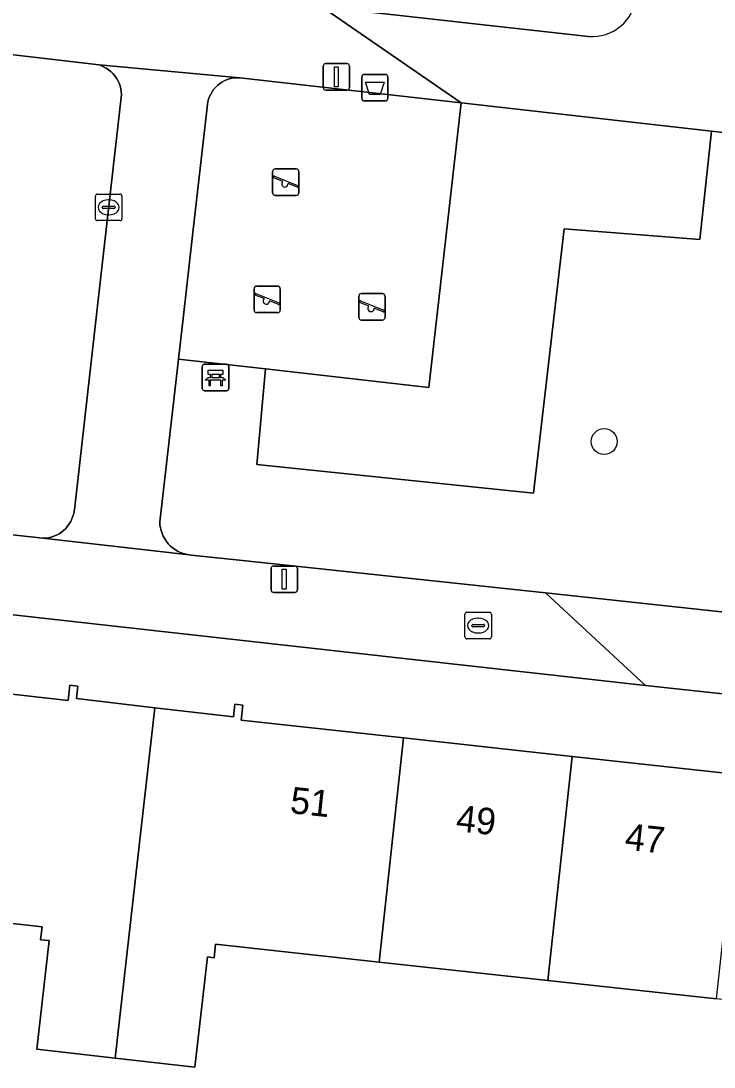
# Model space of a CAD drawing. Extents: x 161928 to 163071, y 386474 to 387428.
# Drawn here: x 162626.08 to 162652.23, y 387201.25 to 387240.71 of the extents above; entities that cross this region are included whole.
import ezdxf

# ---------------------------------------------------------------- set-up
doc = ezdxf.new("R2010")
doc.units = 0
for name, color, linetype in [('IMGEO_Afvalbak', 7, 'Continuous'), ('IMGEO_Bank', 7, 'Continuous'), ('IMGEO_Boom', 7, 'Continuous'), ('IMGEO_Brandkraan', 7, 'Continuous'), ('IMGEO_Erf', 7, 'Continuous'), ('IMGEO_Groenvoorziening', 7, 'Continuous'), ('IMGEO_Kolk', 7, 'Continuous'), ('IMGEO_Lichtmast', 7, 'Continuous'), ('IMGEO_Pand', 7, 'Continuous'), ('IMGEO_Pand_nummerreeks', 7, 'Continuous'), ('IMGEO_Parkeervlak_open', 7, 'Continuous'), ('IMGEO_Speelvoorziening', 7, 'Continuous'), ('IMGEO_Terreindeel_zand', 7, 'Continuous'), ('IMGEO_Voetpad_open', 7, 'Continuous')]:
    doc.layers.add(name, color=color, linetype=linetype)

msp = doc.modelspace()

# ---------------------------------------------------------------- linework, layer by layer
at = {"layer": 'IMGEO_Afvalbak'}
for p, q in [((162638.938, 387237.788), (162638.938, 387238.588)), ((162638.938, 387238.588), (162638.938, 387237.788)), ((162639.038, 387238.688), (162639.828, 387238.688)), ((162639.828, 387238.688), (162639.038, 387238.688)), ((162639.928, 387238.588), (162639.928, 387237.788)), ((162639.928, 387237.788), (162639.928, 387238.588)), ((162639.828, 387237.688), (162639.038, 387237.688)), ((162639.038, 387237.688), (162639.828, 387237.688))]:
    msp.add_line(p, q, dxfattribs=at)
msp.add_lwpolyline([(162639.081, 387238.402), (162639.785, 387238.402), (162639.636, 387237.932), (162639.23, 387237.932), (162639.081, 387238.402)], dxfattribs=at)
for centre, start, end in [((162639.038, 387238.588), 90, 180), ((162639.038, 387238.588), 90, 180), ((162639.828, 387238.588), 0, 90), ((162639.828, 387238.588), 360, 90), ((162639.038, 387237.788), 180, 270), ((162639.038, 387237.788), 180, 270), ((162639.828, 387237.788), 270, 0), ((162639.828, 387237.788), 270, 0)]:
    msp.add_arc(centre, 0.1, start, end, dxfattribs=at)
at = {"layer": 'IMGEO_Bank'}
for p, q in [((162632.925, 387226.832), (162632.925, 387227.673)), ((162632.925, 387227.673), (162632.925, 387226.832)), ((162633, 387227.757), (162633.841, 387227.757)), ((162633.841, 387227.757), (162633, 387227.757)), ((162633.925, 387227.682), (162633.925, 387226.841)), ((162633.925, 387226.841), (162633.925, 387227.682)), ((162633.622, 387227.155), (162633.229, 387227.155)), ((162633.234, 387227.263), (162633.234, 387227.369)), ((162633.278, 387227.369), (162633.278, 387227.263)), ((162633.566, 387227.375), (162633.284, 387227.375)), ((162633.284, 387227.257), (162633.566, 387227.257)), ((162633.572, 387227.263), (162633.572, 387227.369)), ((162633.616, 387227.369), (162633.616, 387227.263)), ((162633.85, 387226.757), (162633.009, 387226.757)), ((162633.009, 387226.757), (162633.85, 387226.757))]:
    msp.add_line(p, q, dxfattribs=at)
for points in [[(162633.228, 387227.375), (162633.142, 387227.375), (162633.142, 387227.536), (162633.705, 387227.536), (162633.705, 387227.375), (162633.622, 387227.375)], [(162633.172, 387227.155), (162633.03, 387227.155), (162633.142, 387227.257), (162633.228, 387227.257)], [(162633.222, 387227.148), (162633.222, 387226.941), (162633.179, 387226.941), (162633.179, 387227.148)], [(162633.622, 387227.257), (162633.705, 387227.257), (162633.817, 387227.155), (162633.678, 387227.155)], [(162633.672, 387227.148), (162633.672, 387226.941), (162633.628, 387226.941), (162633.628, 387227.148)]]:
    msp.add_lwpolyline(points, dxfattribs=at)
for centre, radius, start, end in [((162633.003, 387227.679), 0.0779, 92.4484, 184.2845), ((162633.003, 387227.679), 0.0779, 92.4484, 184.2845), ((162633.847, 387227.679), 0.0779, 2.4484, 94.2845), ((162633.847, 387227.679), 0.0779, 2.4484, 94.2845), ((162633.172, 387227.148), 0.00671, 2.8957, 87.1043), ((162633.229, 387227.148), 0.00671, 92.8957, 177.1043), ((162633.227, 387227.368), 0.00671, 2.8957, 87.1043), ((162633.227, 387227.264), 0.00671, 272.8957, 357.1043), ((162633.284, 387227.368), 0.00671, 92.8957, 177.1043), ((162633.284, 387227.264), 0.00671, 182.8957, 267.1043), ((162633.566, 387227.368), 0.00671, 2.8957, 87.1043), ((162633.566, 387227.264), 0.00671, 272.8957, 357.1043), ((162633.623, 387227.368), 0.00671, 92.8957, 177.1043), ((162633.623, 387227.264), 0.00671, 182.8957, 267.1043), ((162633.621, 387227.148), 0.00671, 2.8957, 87.1043), ((162633.678, 387227.148), 0.00671, 92.8957, 177.1043), ((162633.003, 387226.835), 0.0779, 182.4484, 274.2845), ((162633.003, 387226.835), 0.0779, 182.4484, 274.2845), ((162633.847, 387226.835), 0.0779, 272.4484, 4.2845), ((162633.847, 387226.835), 0.0779, 272.4484, 4.2845)]:
    msp.add_arc(centre, radius, start, end, dxfattribs=at)
at = {"layer": 'IMGEO_Boom'}
msp.add_circle((162648.084, 387224.841), 0.489, dxfattribs=at)
at = {"layer": 'IMGEO_Brandkraan'}
for p, q in [((162642.901, 387218.399), (162643.753, 387218.399)), ((162642.826, 387217.473), (162642.826, 387218.325)), ((162643.314, 387218.179), (162643.339, 387218.179)), ((162643.827, 387218.325), (162643.827, 387217.473)), ((162643.085, 387217.893), (162643.085, 387217.905)), ((162643.523, 387217.856), (162643.125, 387217.856)), ((162643.128, 387217.942), (162643.526, 387217.942)), ((162643.337, 387217.619), (162643.312, 387217.619)), ((162643.569, 387217.905), (162643.569, 387217.893)), ((162643.753, 387217.399), (162642.901, 387217.399))]:
    msp.add_line(p, q, dxfattribs=at)
for points in [[(162642.901, 387218.399), (162643.753, 387218.399)], [(162642.826, 387217.473), (162642.826, 387218.325)], [(162643.827, 387218.325), (162643.827, 387217.473)], [(162643.753, 387217.399), (162642.901, 387217.399)]]:
    msp.add_lwpolyline(points, dxfattribs=at)
for centre, radius, start, end in [((162642.903, 387218.323), 0.0765, 91.552, 178.448), ((162642.903, 387218.323), 0.0765, 91.552, 178.448), ((162643.751, 387218.323), 0.0765, 1.552, 88.448), ((162643.751, 387218.323), 0.0765, 1.552, 88.448), ((162643.125, 387217.902), 0.0403, 85.8775, 175.7526), ((162643.122, 387217.892), 0.0366, 178.938, 274.7102), ((162643.526, 387217.899), 0.043, 264.8664, 352.4533), ((162643.53, 387217.904), 0.0386, 1.7309, 96.639), ((162642.903, 387217.475), 0.0765, 181.552, 268.448), ((162642.903, 387217.475), 0.0765, 181.552, 268.448), ((162643.751, 387217.475), 0.0765, 271.552, 358.448), ((162643.751, 387217.475), 0.0765, 271.552, 358.448)]:
    msp.add_arc(centre, radius, start, end, dxfattribs=at)
for centre, major_axis, ratio, start_param, end_param in [((162643.313, 387217.899), (-0.387, 0.002), 0.722429, 4.712389, 7.853982), ((162643.338, 387217.899), (-0.39, 0.002), 0.717154, 1.570796, 4.712389)]:
    msp.add_ellipse(centre, major_axis=major_axis, ratio=ratio, start_param=start_param, end_param=end_param, dxfattribs=at)
at = {"layer": 'IMGEO_Erf'}
for points in [[(162691.595, 387211.117), (162649.637, 387215.636), (162576.943, 387223.756)], [(162621.599, 387215.78), (162627.868, 387215.073), (162627.934, 387215.652), (162628.23, 387215.619), (162628.176, 387215.143), (162631.137, 387214.801), (162634.095, 387214.459), (162634.149, 387214.935), (162634.454, 387214.9), (162634.389, 387214.327), (162640.515, 387213.66), (162646.878, 387212.967), (162653.24, 387212.275), (162659.603, 387211.582), (162665.965, 387210.889), (162672.327, 387210.197)], [(162671.407, 387201.741), (162665.045, 387202.434), (162658.683, 387203.126), (162652.32, 387203.819), (162645.958, 387204.512), (162639.595, 387205.204), (162633.426, 387205.876), (162633.369, 387205.37), (162633.118, 387205.399), (162632.649, 387201.246), (162629.642, 387201.585), (162626.686, 387201.918), (162627.148, 387206.015), (162626.827, 387206.051), (162626.882, 387206.541), (162620.637, 387207.245)]]:
    msp.add_lwpolyline(points, dxfattribs=at)
at = {"layer": 'IMGEO_Groenvoorziening'}
for points in [[(162609.929, 387223.058), (162626.905, 387221.193), (162627.013, 387221.198), (162627.119, 387221.213), (162627.224, 387221.237), (162627.326, 387221.27), (162627.425, 387221.313), (162627.52, 387221.364), (162627.61, 387221.423), (162627.694, 387221.49), (162627.772, 387221.565), (162627.843, 387221.646), (162627.906, 387221.733), (162627.961, 387221.825), (162628.008, 387221.922), (162628.046, 387222.023), (162628.075, 387222.126), (162628.095, 387222.232), (162628.098, 387222.259), (162628.959, 387229.847), (162629.876, 387237.931), (162629.867, 387238.04), (162629.849, 387238.147), (162629.821, 387238.253), (162629.784, 387238.355), (162629.738, 387238.454), (162629.684, 387238.548), (162629.621, 387238.637), (162629.55, 387238.72), (162629.472, 387238.797), (162629.388, 387238.866), (162629.298, 387238.927), (162629.203, 387238.98), (162629.103, 387239.025), (162629.038, 387239.048), (162612.659, 387240.964)], [(162654.312, 387236.306), (162652.133, 387236.552), (162651.685, 387232.457), (162646.567, 387232.861), (162645.422, 387222.894), (162634.984, 387223.972), (162635.311, 387227.578), (162632.024, 387227.953), (162631.323, 387221.815), (162631.329, 387221.702), (162631.345, 387221.59), (162631.371, 387221.479), (162631.406, 387221.372), (162631.452, 387221.268), (162631.506, 387221.168), (162631.569, 387221.074), (162631.64, 387220.986), (162631.718, 387220.904), (162631.804, 387220.83), (162631.896, 387220.764), (162631.993, 387220.706), (162632.096, 387220.657), (162632.202, 387220.618), (162632.311, 387220.588), (162632.423, 387220.568), (162632.501, 387220.56), (162634.324, 387220.364), (162645.864, 387219.129), (162657.401, 387217.895)]]:
    msp.add_lwpolyline(points, dxfattribs=at)
msp.add_lwpolyline([(162652.133, 387236.552), (162642.689, 387237.618), (162641.463, 387226.876), (162635.311, 387227.578), (162634.984, 387223.972), (162645.422, 387222.894), (162646.567, 387232.861), (162651.685, 387232.457)], close=True, dxfattribs=at)
at = {"layer": 'IMGEO_Kolk'}
for p, q in [((162628.968, 387234.173), (162629.82, 387234.173)), ((162628.893, 387233.247), (162628.893, 387234.099)), ((162629.381, 387233.953), (162629.406, 387233.953)), ((162629.894, 387234.099), (162629.894, 387233.247)), ((162629.152, 387233.667), (162629.152, 387233.679)), ((162629.59, 387233.63), (162629.192, 387233.63)), ((162629.195, 387233.716), (162629.593, 387233.716)), ((162629.404, 387233.393), (162629.379, 387233.393)), ((162629.636, 387233.679), (162629.636, 387233.667)), ((162629.82, 387233.173), (162628.968, 387233.173))]:
    msp.add_line(p, q, dxfattribs=at)
for points in [[(162628.968, 387234.173), (162629.82, 387234.173)], [(162628.893, 387233.247), (162628.893, 387234.099)], [(162629.894, 387234.099), (162629.894, 387233.247)], [(162629.82, 387233.173), (162628.968, 387233.173)]]:
    msp.add_lwpolyline(points, dxfattribs=at)
for centre, radius, start, end in [((162628.97, 387234.097), 0.0765, 91.552, 178.448), ((162628.97, 387234.097), 0.0765, 91.552, 178.448), ((162629.818, 387234.097), 0.0765, 1.552, 88.448), ((162629.818, 387234.097), 0.0765, 1.552, 88.448), ((162629.192, 387233.676), 0.0403, 85.8775, 175.7526), ((162629.189, 387233.666), 0.0366, 178.938, 274.7102), ((162629.593, 387233.673), 0.043, 264.8664, 352.4533), ((162629.597, 387233.678), 0.0386, 1.7309, 96.639), ((162628.97, 387233.249), 0.0765, 181.552, 268.448), ((162628.97, 387233.249), 0.0765, 181.552, 268.448), ((162629.818, 387233.249), 0.0765, 271.552, 358.448), ((162629.818, 387233.249), 0.0765, 271.552, 358.448)]:
    msp.add_arc(centre, radius, start, end, dxfattribs=at)
for centre, major_axis, ratio, start_param, end_param in [((162629.38, 387233.673), (-0.387, 0.002), 0.722429, 4.712389, 7.853982), ((162629.405, 387233.673), (-0.39, 0.002), 0.717154, 1.570796, 4.712389)]:
    msp.add_ellipse(centre, major_axis=major_axis, ratio=ratio, start_param=start_param, end_param=end_param, dxfattribs=at)
at = {"layer": 'IMGEO_Lichtmast'}
for p, q in [((162637.485, 387238.196), (162637.485, 387238.996)), ((162637.485, 387238.996), (162637.485, 387238.196)), ((162637.585, 387239.096), (162638.375, 387239.096)), ((162638.375, 387239.096), (162637.585, 387239.096)), ((162638.475, 387238.996), (162638.475, 387238.196)), ((162638.475, 387238.196), (162638.475, 387238.996)), ((162638.375, 387238.096), (162637.585, 387238.096)), ((162637.585, 387238.096), (162638.375, 387238.096)), ((162635.52, 387219.246), (162635.52, 387220.046)), ((162635.52, 387220.046), (162635.52, 387219.246)), ((162635.62, 387220.146), (162636.41, 387220.146)), ((162636.41, 387220.146), (162635.62, 387220.146)), ((162636.51, 387220.046), (162636.51, 387219.246)), ((162636.51, 387219.246), (162636.51, 387220.046)), ((162636.41, 387219.146), (162635.62, 387219.146)), ((162635.62, 387219.146), (162636.41, 387219.146))]:
    msp.add_line(p, q, dxfattribs=at)
for points in [[(162637.905, 387238.971), (162638.055, 387238.971), (162638.055, 387238.221), (162637.905, 387238.221), (162637.905, 387238.971)], [(162635.94, 387220.021), (162636.09, 387220.021), (162636.09, 387219.271), (162635.94, 387219.271), (162635.94, 387220.021)]]:
    msp.add_lwpolyline(points, dxfattribs=at)
for centre, start, end in [((162637.585, 387238.996), 90, 180), ((162637.585, 387238.996), 90, 180), ((162638.375, 387238.996), 0, 90), ((162638.375, 387238.996), 360, 90), ((162637.585, 387238.196), 180, 270), ((162637.585, 387238.196), 180, 270), ((162638.375, 387238.196), 270, 0), ((162638.375, 387238.196), 270, 0), ((162635.62, 387220.046), 90, 180), ((162635.62, 387220.046), 90, 180), ((162636.41, 387220.046), 0, 90), ((162636.41, 387220.046), 360, 90), ((162635.62, 387219.246), 180, 270), ((162635.62, 387219.246), 180, 270), ((162636.41, 387219.246), 270, 0), ((162636.41, 387219.246), 270, 0)]:
    msp.add_arc(centre, 0.1, start, end, dxfattribs=at)
at = {"layer": 'IMGEO_Pand'}
for points in [[(162621.599, 387215.78), (162620.637, 387207.245), (162626.882, 387206.541), (162626.827, 387206.051), (162627.148, 387206.015), (162626.686, 387201.918), (162629.642, 387201.585), (162630.485, 387209.036), (162631.137, 387214.801), (162628.176, 387215.143), (162628.23, 387215.619), (162627.934, 387215.652), (162627.868, 387215.073)], [(162634.095, 387214.459), (162631.137, 387214.801), (162630.485, 387209.036), (162629.642, 387201.585), (162632.649, 387201.246), (162633.118, 387205.399), (162633.369, 387205.37), (162633.426, 387205.876), (162639.595, 387205.204), (162640.515, 387213.66), (162634.389, 387214.327), (162634.454, 387214.9), (162634.149, 387214.935)], [(162639.595, 387205.204), (162645.958, 387204.512), (162646.878, 387212.967), (162640.515, 387213.66)], [(162653.24, 387212.275), (162646.878, 387212.967), (162645.958, 387204.512), (162652.32, 387203.819)]]:
    msp.add_lwpolyline(points, close=True, dxfattribs=at)
at = {"layer": 'IMGEO_Parkeervlak_open'}
msp.add_lwpolyline([(162627.379, 387242.352), (162637.434, 387241.237), (162647.488, 387240.122)], dxfattribs=at)
msp.add_arc((162647.635, 387241.78), 1.664, 264.9182, 354.8738, dxfattribs=at)
at = {"layer": 'IMGEO_Speelvoorziening'}
for p, q in [((162635.576, 387234.223), (162635.576, 387235.023)), ((162635.576, 387235.023), (162635.576, 387234.223)), ((162635.676, 387235.123), (162636.466, 387235.123)), ((162636.466, 387235.123), (162635.676, 387235.123)), ((162636.566, 387235.023), (162636.566, 387234.223)), ((162636.566, 387234.223), (162636.566, 387235.023)), ((162635.959, 387234.651), (162635.62, 387234.788)), ((162635.645, 387234.848), (162636.521, 387234.495)), ((162636.497, 387234.435), (162636.157, 387234.572)), ((162636.466, 387234.123), (162635.676, 387234.123)), ((162635.676, 387234.123), (162636.466, 387234.123)), ((162634.876, 387229.803), (162634.876, 387230.603)), ((162634.876, 387230.603), (162634.876, 387229.803)), ((162634.976, 387230.703), (162635.766, 387230.703)), ((162635.766, 387230.703), (162634.976, 387230.703)), ((162635.866, 387230.603), (162635.866, 387229.803)), ((162635.866, 387229.803), (162635.866, 387230.603)), ((162635.259, 387230.231), (162634.92, 387230.368)), ((162634.945, 387230.428), (162635.821, 387230.075)), ((162638.828, 387229.524), (162638.828, 387230.324)), ((162638.828, 387230.324), (162638.828, 387229.524)), ((162638.928, 387230.424), (162639.718, 387230.424)), ((162639.718, 387230.424), (162638.928, 387230.424)), ((162639.818, 387230.324), (162639.818, 387229.524)), ((162639.818, 387229.524), (162639.818, 387230.324)), ((162635.797, 387230.015), (162635.457, 387230.152)), ((162639.211, 387229.952), (162638.872, 387230.089)), ((162638.897, 387230.149), (162639.773, 387229.796)), ((162639.749, 387229.736), (162639.409, 387229.873)), ((162635.766, 387229.703), (162634.976, 387229.703)), ((162634.976, 387229.703), (162635.766, 387229.703)), ((162639.718, 387229.424), (162638.928, 387229.424)), ((162638.928, 387229.424), (162639.718, 387229.424))]:
    msp.add_line(p, q, dxfattribs=at)
for centre, radius, start, end in [((162635.676, 387235.023), 0.1, 90, 180), ((162635.676, 387235.023), 0.1, 90, 180), ((162636.466, 387235.023), 0.1, 0, 90), ((162636.466, 387235.023), 0.1, 360, 90), ((162635.633, 387234.818), 0.0327, 68.078, 248.078), ((162636.038, 387234.561), 0.12, 130.9928, 5.1632), ((162635.676, 387234.223), 0.1, 180, 270), ((162635.676, 387234.223), 0.1, 180, 270), ((162636.466, 387234.223), 0.1, 270, 0), ((162636.466, 387234.223), 0.1, 270, 0), ((162636.509, 387234.465), 0.0327, 248.078, 68.078), ((162634.976, 387230.603), 0.1, 90, 180), ((162634.976, 387230.603), 0.1, 90, 180), ((162635.766, 387230.603), 0.1, 0, 90), ((162635.766, 387230.603), 0.1, 360, 90), ((162634.933, 387230.398), 0.0327, 68.078, 248.078), ((162635.338, 387230.141), 0.12, 130.9928, 5.1632), ((162638.928, 387230.324), 0.1, 90, 180), ((162638.928, 387230.324), 0.1, 90, 180), ((162639.718, 387230.324), 0.1, 0, 90), ((162639.718, 387230.324), 0.1, 360, 90), ((162634.976, 387229.803), 0.1, 180, 270), ((162634.976, 387229.803), 0.1, 180, 270), ((162635.766, 387229.803), 0.1, 270, 0), ((162635.766, 387229.803), 0.1, 270, 0), ((162635.809, 387230.045), 0.0327, 248.078, 68.078), ((162638.885, 387230.119), 0.0327, 68.078, 248.078), ((162639.29, 387229.862), 0.12, 130.9928, 5.1632), ((162638.928, 387229.524), 0.1, 180, 270), ((162638.928, 387229.524), 0.1, 180, 270), ((162639.718, 387229.524), 0.1, 270, 0), ((162639.718, 387229.524), 0.1, 270, 0), ((162639.761, 387229.766), 0.0327, 248.078, 68.078)]:
    msp.add_arc(centre, radius, start, end, dxfattribs=at)
at = {"layer": 'IMGEO_Terreindeel_zand'}
msp.add_lwpolyline([(162642.689, 387237.618), (162634.344, 387238.56), (162634.241, 387238.563), (162634.139, 387238.557), (162634.037, 387238.541), (162633.937, 387238.517), (162633.84, 387238.484), (162633.746, 387238.442), (162633.657, 387238.392), (162633.572, 387238.334), (162633.492, 387238.269), (162633.419, 387238.197), (162633.353, 387238.119), (162633.293, 387238.035), (162633.242, 387237.946), (162633.198, 387237.853), (162633.163, 387237.757), (162633.137, 387237.657), (162633.122, 387237.572), (162633.082, 387237.223), (162632.568, 387232.722), (162632.198, 387229.477), (162632.024, 387227.953), (162635.311, 387227.578), (162641.463, 387226.876)], close=True, dxfattribs=at)
at = {"layer": 'IMGEO_Voetpad_open'}
for points in [[(162612.659, 387240.964), (162629.038, 387239.048), (162634.344, 387238.56), (162642.689, 387237.618), (162637.434, 387241.237)], [(162647.488, 387240.122), (162637.434, 387241.237), (162642.689, 387237.618), (162652.133, 387236.552), (162654.312, 387236.306), (162659.594, 387235.71), (162659.63, 387235.703), (162664.64, 387235.13), (162670.083, 387234.47), (162689.244, 387232.258)], [(162576.943, 387223.756), (162649.637, 387215.636), (162645.864, 387219.129), (162634.324, 387220.364), (162632.501, 387220.56), (162632.423, 387220.568), (162626.905, 387221.193), (162609.929, 387223.058)], [(162687.123, 387214.647), (162662.917, 387217.4), (162657.401, 387217.895), (162645.864, 387219.129), (162649.637, 387215.636), (162691.595, 387211.117)]]:
    msp.add_lwpolyline(points, dxfattribs=at)
msp.add_lwpolyline([(162632.198, 387229.477), (162632.568, 387232.722), (162633.082, 387237.223), (162633.122, 387237.572), (162633.137, 387237.657), (162633.163, 387237.757), (162633.198, 387237.853), (162633.242, 387237.946), (162633.293, 387238.035), (162633.353, 387238.119), (162633.419, 387238.197), (162633.492, 387238.269), (162633.572, 387238.334), (162633.657, 387238.392), (162633.746, 387238.442), (162633.84, 387238.484), (162633.937, 387238.517), (162634.037, 387238.541), (162634.139, 387238.557), (162634.241, 387238.563), (162634.344, 387238.56), (162629.038, 387239.048), (162629.103, 387239.025), (162629.203, 387238.98), (162629.298, 387238.927), (162629.388, 387238.866), (162629.472, 387238.797), (162629.55, 387238.72), (162629.621, 387238.637), (162629.684, 387238.548), (162629.738, 387238.454), (162629.784, 387238.355), (162629.821, 387238.253), (162629.849, 387238.147), (162629.867, 387238.04), (162629.876, 387237.931), (162628.959, 387229.847), (162628.098, 387222.259), (162628.095, 387222.232), (162628.075, 387222.126), (162628.046, 387222.023), (162628.008, 387221.922), (162627.961, 387221.825), (162627.906, 387221.733), (162627.843, 387221.646), (162627.772, 387221.565), (162627.694, 387221.49), (162627.61, 387221.423), (162627.52, 387221.364), (162627.425, 387221.313), (162627.326, 387221.27), (162627.224, 387221.237), (162627.119, 387221.213), (162627.013, 387221.198), (162626.905, 387221.193), (162632.423, 387220.568), (162632.311, 387220.588), (162632.202, 387220.618), (162632.096, 387220.657), (162631.993, 387220.706), (162631.896, 387220.764), (162631.804, 387220.83), (162631.718, 387220.904), (162631.64, 387220.986), (162631.569, 387221.074), (162631.506, 387221.168), (162631.452, 387221.268), (162631.406, 387221.372), (162631.371, 387221.479), (162631.345, 387221.59), (162631.329, 387221.702), (162631.323, 387221.815), (162632.024, 387227.953)], close=True, dxfattribs=at)
msp.add_arc((162647.635, 387241.78), 1.664, 264.9182, 354.8738, dxfattribs=at)

# ---------------------------------------------------------------- texts
at = {"layer": 'IMGEO_Pand_nummerreeks'}
for s, p in [('51', (162636.205, 387210.83)), ('49', (162642.463, 387210.149)), ('47', (162648.833, 387209.455))]:
    msp.add_text(s, height=1, rotation=353.7866, dxfattribs=at).set_placement(p)

doc.saveas('drawing.dxf')
